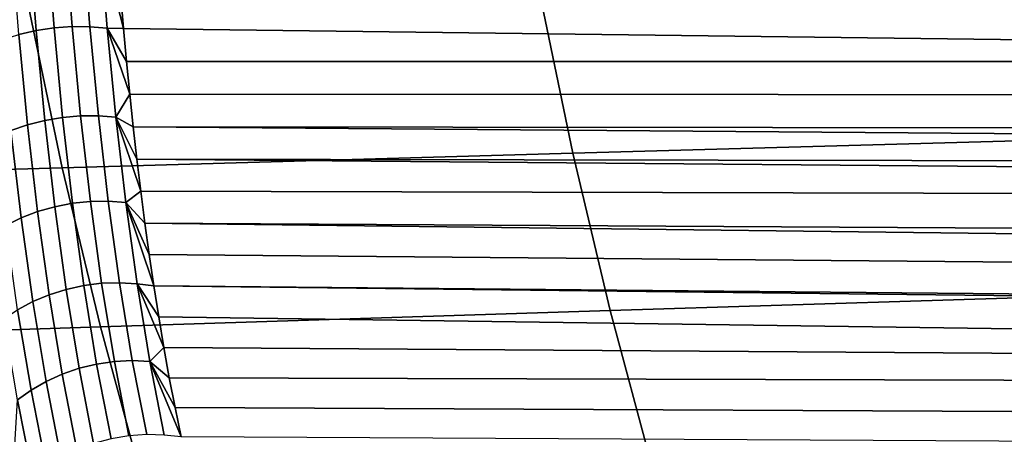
# Model space of a CAD drawing. Header units: metres. Extents: x -240 to 45, y -77 to 27.
# Tile 395 of 656: x -185.96 to -182.55, y -5.46 to -4.03. Entities that reach past the tile are written whole.
import ezdxf

# ---------------------------------------------------------------- set-up
doc = ezdxf.new("R2010")
doc.units = ezdxf.units.M
doc.layers.add('solid_102011X2', color=7, linetype='CONTINUOUS')

msp = doc.modelspace()

# ---------------------------------------------------------------- linework, layer by layer
at = {"layer": 'solid_102011X2'}
for points in [[(-185.924637, -3.740754, 291.237427), (-185.899231, -4.064143, 291.480621), (-185.959381, -4.077935, 291.471375), (-185.985077, -3.752983, 291.227936)], [(-185.862808, -3.732909, 291.240601), (-185.837585, -4.055016, 291.483826), (-185.899231, -4.064143, 291.480621), (-185.924637, -3.740754, 291.237427)], [(-185.800583, -3.729571, 291.237457), (-185.775391, -4.050697, 291.480927), (-185.837585, -4.055016, 291.483826), (-185.862808, -3.732909, 291.240601)], [(-185.738907, -3.730791, 291.228027), (-185.713638, -4.051254, 291.471954), (-185.775391, -4.050697, 291.480927), (-185.800583, -3.729571, 291.237457)], [(-185.678757, -3.736552, 291.212433), (-185.65329, -4.056677, 291.457092), (-185.713638, -4.051254, 291.471954), (-185.738907, -3.730791, 291.228027)], [(-185.678757, -3.736552, 291.212433), (-185.606552, -3.942734, 291.338623), (-185.596771, -4.057235, 291.429169)], [(-185.678757, -3.736552, 291.212433), (-185.596771, -4.057235, 291.429169), (-185.65329, -4.056677, 291.457092)], [(-176.391571, -4.054151, 285.895477), (-185.606552, -3.942734, 291.338623), (-185.615677, -3.827762, 291.251068), (-176.293411, -3.936963, 285.737976)], [(-182.369278, -3.893894, 342.448944), (-184.15657, -3.937562, 340.990845), (-184.042252, -4.489215, 340.871399), (-182.257889, -4.439438, 342.329437)], [(-184.15657, -3.937562, 340.990845), (-185.926392, -3.981674, 339.511505), (-185.809113, -4.539497, 339.392151), (-184.042252, -4.489215, 340.871399)], [(-176.494522, -4.171558, 286.060089), (-185.596771, -4.057235, 291.429169), (-185.606552, -3.942734, 291.338623), (-176.391571, -4.054151, 285.895477)], [(-185.926392, -3.981674, 339.511505), (-187.677963, -4.026214, 338.011749), (-187.557693, -4.590265, 337.892487), (-185.809113, -4.539497, 339.392151)], [(-185.775391, -4.050697, 291.480927), (-185.746002, -4.359576, 291.740326), (-185.808105, -4.364968, 291.743103), (-185.837585, -4.055016, 291.483826)], [(-185.713638, -4.051254, 291.471954), (-185.684189, -4.359349, 291.73175), (-185.746002, -4.359576, 291.740326), (-185.775391, -4.050697, 291.480927)], [(-185.65329, -4.056677, 291.457092), (-185.623642, -4.364291, 291.717499), (-185.684189, -4.359349, 291.73175), (-185.713638, -4.051254, 291.471954)], [(-185.959381, -4.077935, 291.471375), (-185.929352, -4.39083, 291.731079), (-185.986603, -4.410898, 291.716461), (-186.01709, -4.096179, 291.456207)], [(-185.899231, -4.064143, 291.480621), (-185.869537, -4.37544, 291.73999), (-185.929352, -4.39083, 291.731079), (-185.959381, -4.077935, 291.471375)], [(-185.837585, -4.055016, 291.483826), (-185.808105, -4.364968, 291.743103), (-185.869537, -4.37544, 291.73999), (-185.899231, -4.064143, 291.480621)], [(-185.65329, -4.056677, 291.457092), (-185.596771, -4.057235, 291.429169), (-185.58638, -4.171211, 291.522705)], [(-185.65329, -4.056677, 291.457092), (-185.58638, -4.171211, 291.522705), (-185.575317, -4.28459, 291.619263)], [(-185.65329, -4.056677, 291.457092), (-185.575317, -4.28459, 291.619263), (-185.623642, -4.364291, 291.717499)], [(-176.494522, -4.171558, 286.060089), (-185.58638, -4.171211, 291.522705), (-185.596771, -4.057235, 291.429169)], [(-176.602921, -4.289136, 286.23233), (-185.575317, -4.28459, 291.619263), (-185.58638, -4.171211, 291.522705), (-176.494522, -4.171558, 286.060089)], [(-185.623642, -4.364291, 291.717499), (-185.575317, -4.28459, 291.619263), (-185.563477, -4.397303, 291.718781)], [(-176.717377, -4.406816, 286.412689), (-185.563477, -4.397303, 291.718781), (-185.575317, -4.28459, 291.619263), (-176.602921, -4.289136, 286.23233)], [(-185.746002, -4.359576, 291.740326), (-185.712006, -4.65592, 292.014435), (-185.774002, -4.662463, 292.017151), (-185.808105, -4.364968, 291.743103)], [(-185.684189, -4.359349, 291.73175), (-185.650177, -4.654806, 292.006134), (-185.712006, -4.65592, 292.014435), (-185.746002, -4.359576, 291.740326)], [(-185.623642, -4.364291, 291.717499), (-185.589462, -4.659137, 291.992401), (-185.650177, -4.654806, 292.006134), (-185.684189, -4.359349, 291.73175)], [(-185.929352, -4.39083, 291.731079), (-185.894623, -4.691344, 292.005768), (-185.951385, -4.713232, 291.991852), (-185.986603, -4.410898, 291.716461)], [(-185.869537, -4.37544, 291.73999), (-185.83519, -4.674333, 292.014252), (-185.894623, -4.691344, 292.005768), (-185.929352, -4.39083, 291.731079)], [(-185.808105, -4.364968, 291.743103), (-185.774002, -4.662463, 292.017151), (-185.83519, -4.674333, 292.014252), (-185.869537, -4.37544, 291.73999)], [(-185.623642, -4.364291, 291.717499), (-185.563477, -4.397303, 291.718781), (-185.550949, -4.509299, 291.821289)], [(-185.623642, -4.364291, 291.717499), (-185.550949, -4.509299, 291.821289), (-185.537613, -4.620494, 291.926788)], [(-185.623642, -4.364291, 291.717499), (-185.537613, -4.620494, 291.926788), (-185.589462, -4.659137, 291.992401)], [(-185.986603, -4.410898, 291.716461), (-185.951385, -4.713232, 291.991852), (-186.004562, -4.739655, 291.972687), (-186.040405, -4.435331, 291.696411)], [(-176.837616, -4.524485, 286.601044), (-185.550949, -4.509299, 291.821289), (-185.563477, -4.397303, 291.718781), (-176.776779, -4.465658, 286.505859)], [(-176.717377, -4.406816, 286.412689), (-176.776779, -4.465658, 286.505859), (-185.563477, -4.397303, 291.718781)], [(-182.257889, -4.439438, 342.329437), (-184.042252, -4.489215, 340.871399), (-183.913055, -5.033942, 340.73645), (-182.132004, -4.978137, 342.194366)], [(-184.042252, -4.489215, 340.871399), (-185.809113, -4.539497, 339.392151), (-185.67659, -5.090312, 339.257294), (-183.913055, -5.033942, 340.73645)], [(-176.963547, -4.642035, 286.797455), (-185.537613, -4.620494, 291.926788), (-185.550949, -4.509299, 291.821289), (-176.899872, -4.583282, 286.698242)], [(-176.837616, -4.524485, 286.601044), (-176.899872, -4.583282, 286.698242), (-185.550949, -4.509299, 291.821289)], [(-185.809113, -4.539497, 339.392151), (-187.557693, -4.590265, 337.892487), (-187.421799, -5.147224, 337.75769), (-185.67659, -5.090312, 339.257294)], [(-185.589462, -4.659137, 291.992401), (-185.537613, -4.620494, 291.926788), (-185.523407, -4.730805, 292.035156)], [(-177.111435, -4.779174, 287.033417), (-185.523407, -4.730805, 292.035156), (-185.537613, -4.620494, 291.926788), (-176.963547, -4.642035, 286.797455)], [(-185.774002, -4.662463, 292.017151), (-185.734924, -4.947197, 292.304779), (-185.795837, -4.960502, 292.302185), (-185.83519, -4.674333, 292.014252)], [(-185.712006, -4.65592, 292.014435), (-185.67308, -4.93944, 292.301971), (-185.734924, -4.947197, 292.304779), (-185.774002, -4.662463, 292.017151)], [(-185.650177, -4.654806, 292.006134), (-185.611252, -4.937349, 292.293823), (-185.67308, -4.93944, 292.301971), (-185.712006, -4.65592, 292.014435)], [(-185.589462, -4.659137, 291.992401), (-185.5504, -4.940959, 292.280487), (-185.611252, -4.937349, 292.293823), (-185.650177, -4.654806, 292.006134)], [(-185.589462, -4.659137, 291.992401), (-185.523407, -4.730805, 292.035156), (-185.508362, -4.840209, 292.146545)], [(-185.589462, -4.659137, 291.992401), (-185.508362, -4.840209, 292.146545), (-185.492432, -4.948576, 292.260803)], [(-185.589462, -4.659137, 291.992401), (-185.492432, -4.948576, 292.260803), (-185.5504, -4.940959, 292.280487)], [(-185.894623, -4.691344, 292.005768), (-185.854858, -4.979146, 292.29425), (-185.911057, -5.00284, 292.281097), (-185.951385, -4.713232, 291.991852)], [(-185.83519, -4.674333, 292.014252), (-185.795837, -4.960502, 292.302185), (-185.854858, -4.979146, 292.29425), (-185.894623, -4.691344, 292.005768)], [(-185.951385, -4.713232, 291.991852), (-185.911057, -5.00284, 292.281097), (-185.963577, -5.031213, 292.262939), (-186.004562, -4.739655, 291.972687)], [(-177.249008, -4.912505, 287.2659), (-185.508362, -4.840209, 292.146545), (-185.523407, -4.730805, 292.035156), (-177.167603, -4.832876, 287.126678)], [(-177.111435, -4.779174, 287.033417), (-177.167603, -4.832876, 287.126678), (-185.523407, -4.730805, 292.035156)], [(-177.358749, -5.023872, 287.462402), (-185.492432, -4.948576, 292.260803), (-185.508362, -4.840209, 292.146545), (-177.249008, -4.912505, 287.2659)], [(-185.611252, -4.937349, 292.293823), (-185.567032, -5.206759, 292.593597), (-185.62883, -5.209898, 292.601715), (-185.67308, -4.93944, 292.301971)], [(-185.5504, -4.940959, 292.280487), (-185.506073, -5.209554, 292.580536), (-185.567032, -5.206759, 292.593597), (-185.611252, -4.937349, 292.293823)], [(-185.795837, -4.960502, 292.302185), (-185.751083, -5.233684, 292.60257), (-185.809647, -5.253962, 292.595337), (-185.854858, -4.979146, 292.29425)], [(-185.734924, -4.947197, 292.304779), (-185.690491, -5.218919, 292.604706), (-185.751083, -5.233684, 292.60257), (-185.795837, -4.960502, 292.302185)], [(-185.67308, -4.93944, 292.301971), (-185.62883, -5.209898, 292.601715), (-185.690491, -5.218919, 292.604706), (-185.734924, -4.947197, 292.304779)], [(-185.5504, -4.940959, 292.280487), (-185.492432, -4.948576, 292.260803), (-185.47551, -5.055751, 292.377747)], [(-185.5504, -4.940959, 292.280487), (-185.47551, -5.055751, 292.377747), (-185.457626, -5.16171, 292.497498)], [(-185.5504, -4.940959, 292.280487), (-185.457626, -5.16171, 292.497498), (-185.506073, -5.209554, 292.580536)], [(-177.493622, -5.16777, 287.719849), (-185.47551, -5.055751, 292.377747), (-185.492432, -4.948576, 292.260803), (-177.376297, -5.042161, 287.494873)], [(-177.358749, -5.023872, 287.462402), (-177.376297, -5.042161, 287.494873), (-185.492432, -4.948576, 292.260803)], [(-185.911057, -5.00284, 292.281097), (-185.86528, -5.279437, 292.583069), (-185.917099, -5.309713, 292.56601), (-185.963577, -5.031213, 292.262939)], [(-185.854858, -4.979146, 292.29425), (-185.809647, -5.253962, 292.595337), (-185.86528, -5.279437, 292.583069), (-185.911057, -5.00284, 292.281097)], [(-182.132004, -4.978137, 342.194366), (-183.913055, -5.033942, 340.73645), (-183.76918, -5.570897, 340.586121), (-181.991821, -5.509152, 342.043945)], [(-186.011795, -5.062616, 292.23877), (-185.963577, -5.031213, 292.262939), (-185.917099, -5.309713, 292.56601), (-185.964554, -5.343081, 292.542999)], [(-183.913055, -5.033942, 340.73645), (-185.67659, -5.090312, 339.257294), (-185.528992, -5.633263, 339.107086), (-183.76918, -5.570897, 340.586121)], [(-177.536911, -5.215713, 287.806671), (-185.457626, -5.16171, 292.497498), (-185.47551, -5.055751, 292.377747), (-177.493622, -5.16777, 287.719849)], [(-185.67659, -5.090312, 339.257294), (-187.421799, -5.147224, 337.75769), (-187.270462, -5.696226, 337.607605), (-185.528992, -5.633263, 339.107086)], [(-185.506073, -5.209554, 292.580536), (-185.457626, -5.16171, 292.497498), (-185.438766, -5.266358, 292.619965)], [(-177.601303, -5.288996, 287.940338), (-185.438766, -5.266358, 292.619965), (-185.457626, -5.16171, 292.497498), (-177.536911, -5.215713, 287.806671)], [(-185.62883, -5.209898, 292.601715), (-185.578842, -5.467161, 292.912659), (-185.640305, -5.477483, 292.915985), (-185.690491, -5.218919, 292.604706)], [(-185.567032, -5.206759, 292.593597), (-185.517136, -5.462917, 292.904449), (-185.578842, -5.467161, 292.912659), (-185.62883, -5.209898, 292.601715)], [(-185.506073, -5.209554, 292.580536), (-185.456116, -5.464817, 292.89151), (-185.517136, -5.462917, 292.904449), (-185.567032, -5.206759, 292.593597)], [(-185.506073, -5.209554, 292.580536), (-185.438766, -5.266358, 292.619965), (-185.418793, -5.369528, 292.744904)], [(-185.506073, -5.209554, 292.580536), (-185.418793, -5.369528, 292.744904), (-185.397766, -5.471175, 292.872345)], [(-185.506073, -5.209554, 292.580536), (-185.397766, -5.471175, 292.872345), (-185.456116, -5.464817, 292.89151)], [(-185.751083, -5.233684, 292.60257), (-185.700531, -5.493721, 292.914429), (-185.758606, -5.515624, 292.907959), (-185.809647, -5.253962, 292.595337)], [(-185.690491, -5.218919, 292.604706), (-185.640305, -5.477483, 292.915985), (-185.700531, -5.493721, 292.914429), (-185.751083, -5.233684, 292.60257)], [(-185.86528, -5.279437, 292.583069), (-185.813614, -5.54285, 292.896729), (-185.8647, -5.574974, 292.880859), (-185.917099, -5.309713, 292.56601)], [(-185.809647, -5.253962, 292.595337), (-185.758606, -5.515624, 292.907959), (-185.813614, -5.54285, 292.896729), (-185.86528, -5.279437, 292.583069)], [(-177.699371, -5.406016, 288.156281), (-185.418793, -5.369528, 292.744904), (-185.438766, -5.266358, 292.619965), (-177.601303, -5.288996, 287.940338)], [(-185.964554, -5.343081, 292.542999), (-185.917099, -5.309713, 292.56601), (-185.8647, -5.574974, 292.880859), (-185.911346, -5.610243, 292.8591)], [(-185.975876, -5.538744, 292.699463), (-185.964554, -5.343081, 292.542999), (-185.911346, -5.610243, 292.8591)], [(-177.782104, -5.51165, 288.353699), (-185.397766, -5.471175, 292.872345), (-185.418793, -5.369528, 292.744904), (-177.699371, -5.406016, 288.156281)]]:
    msp.add_3dface(points, dxfattribs=at)

doc.saveas('drawing.dxf')
